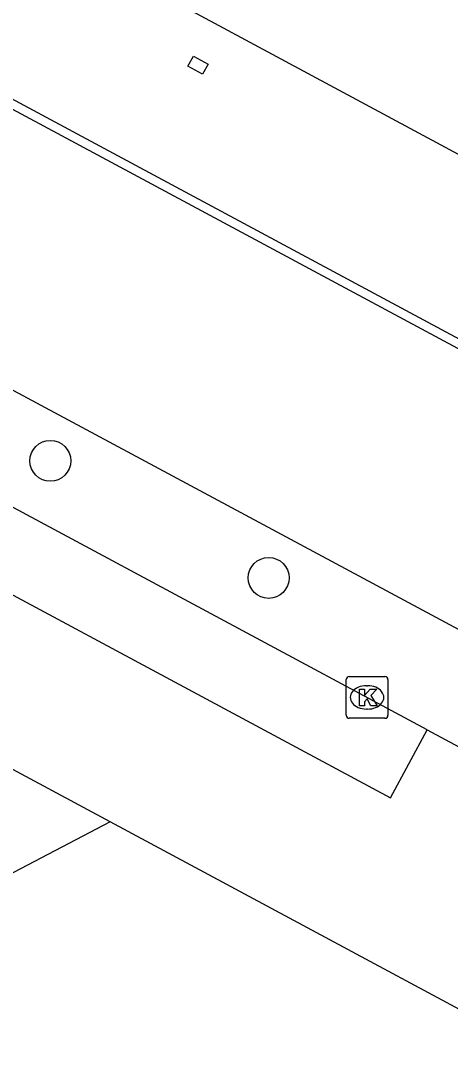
# Model space of a CAD drawing. Extents: x 159489 to 160304, y 383826 to 384530.
# Drawn here: x 159820.92 to 159831.19, y 384192.72 to 384217.54 of the extents above; entities that cross this region are included whole.
import ezdxf

# ---------------------------------------------------------------- set-up
doc = ezdxf.new("R2010")
doc.units = 0
for name, color, linetype in [('IMGEO_Boom', 7, 'Continuous'), ('IMGEO_Kolk', 7, 'Continuous'), ('IMGEO_Lijnafwatering', 7, 'Continuous'), ('IMGEO_Pand', 7, 'Continuous'), ('IMGEO_Rijbaan_lokaal_gesloten', 7, 'Continuous'), ('IMGEO_Voetgangersgebied_gesloten', 7, 'Continuous'), ('IMGEO_Voetpad_open', 7, 'Continuous')]:
    doc.layers.add(name, color=color, linetype=linetype)

msp = doc.modelspace()

# ---------------------------------------------------------------- linework, layer by layer
at = {"layer": 'IMGEO_Boom'}
for centre in [(159821.632, 384207.025), (159826.85, 384204.228)]:
    msp.add_circle(centre, 0.489, dxfattribs=at)
at = {"layer": 'IMGEO_Kolk'}
for p, q in [((159828.7, 384200.946), (159828.7, 384201.798)), ((159828.775, 384201.872), (159829.627, 384201.872)), ((159829.188, 384201.652), (159829.213, 384201.652)), ((159829.701, 384201.798), (159829.701, 384200.946)), ((159829.211, 384201.092), (159829.186, 384201.092)), ((159829.627, 384200.872), (159828.775, 384200.872))]:
    msp.add_line(p, q, dxfattribs=at)
for points in [[(159828.7, 384200.946), (159828.7, 384201.798)], [(159828.775, 384201.872), (159829.627, 384201.872)], [(159829.701, 384201.798), (159829.701, 384200.946)], [(159829.021, 384201.572), (159829.144, 384201.572), (159829.144, 384201.421), (159829.274, 384201.572), (159829.438, 384201.572), (159829.292, 384201.421), (159829.445, 384201.172), (159829.293, 384201.172), (159829.208, 384201.336), (159829.144, 384201.269), (159829.144, 384201.172), (159829.021, 384201.172), (159829.021, 384201.572)], [(159829.627, 384200.872), (159828.775, 384200.872)]]:
    msp.add_lwpolyline(points, dxfattribs=at)
for centre, start, end in [((159828.777, 384201.796), 91.552, 178.448), ((159828.777, 384201.796), 91.552, 178.448), ((159829.625, 384201.796), 1.552, 88.448), ((159829.625, 384201.796), 1.552, 88.448), ((159828.777, 384200.948), 181.552, 268.448), ((159828.777, 384200.948), 181.552, 268.448), ((159829.625, 384200.948), 271.552, 358.448), ((159829.625, 384200.948), 271.552, 358.448)]:
    msp.add_arc(centre, 0.0765, start, end, dxfattribs=at)
for centre, major_axis, ratio, start_param, end_param in [((159829.187, 384201.372), (-0.387, 0.002), 0.722429, 4.712389, 7.853982), ((159829.212, 384201.372), (-0.39, 0.002), 0.717154, 1.570796, 4.712389)]:
    msp.add_ellipse(centre, major_axis=major_axis, ratio=ratio, start_param=start_param, end_param=end_param, dxfattribs=at)
at = {"layer": 'IMGEO_Lijnafwatering'}
for points in [[(159822.818, 384214.548), (159806.04, 384223.562)], [(159839.597, 384205.535), (159822.818, 384214.548)]]:
    msp.add_lwpolyline(points, dxfattribs=at)
at = {"layer": 'IMGEO_Pand'}
for points in [[(159832.355, 384213.828), (159806.759, 384227.581), (159806.333, 384226.788), (159806.58, 384226.639), (159806.455, 384226.373), (159790.384, 384235.106)], [(159824.92, 384216.456), (159825.053, 384216.699), (159825.403, 384216.507), (159825.269, 384216.264), (159824.92, 384216.456)]]:
    msp.add_lwpolyline(points, dxfattribs=at)
at = {"layer": 'IMGEO_Rijbaan_lokaal_gesloten'}
for points in [[(159823.064, 384198.401), (159774.367, 384224.577)], [(159811.286, 384210.982), (159810.412, 384209.355), (159829.761, 384198.968), (159830.635, 384200.595)], [(159830.635, 384200.595), (159841.233, 384194.906)], [(159836.881, 384190.972), (159823.064, 384198.401)]]:
    msp.add_lwpolyline(points, dxfattribs=at)
at = {"layer": 'IMGEO_Voetgangersgebied_gesloten'}
msp.add_lwpolyline([(159823.064, 384198.401), (159818.769, 384196.149)], dxfattribs=at)
at = {"layer": 'IMGEO_Voetpad_open'}
for points in [[(159890.081, 384178.186), (159887.304, 384172.975), (159886.537, 384173.398), (159786.238, 384227.228), (159789.088, 384232.417), (159890.081, 384178.186)], [(159830.635, 384200.595), (159811.286, 384210.982)]]:
    msp.add_lwpolyline(points, dxfattribs=at)

doc.saveas('drawing.dxf')
